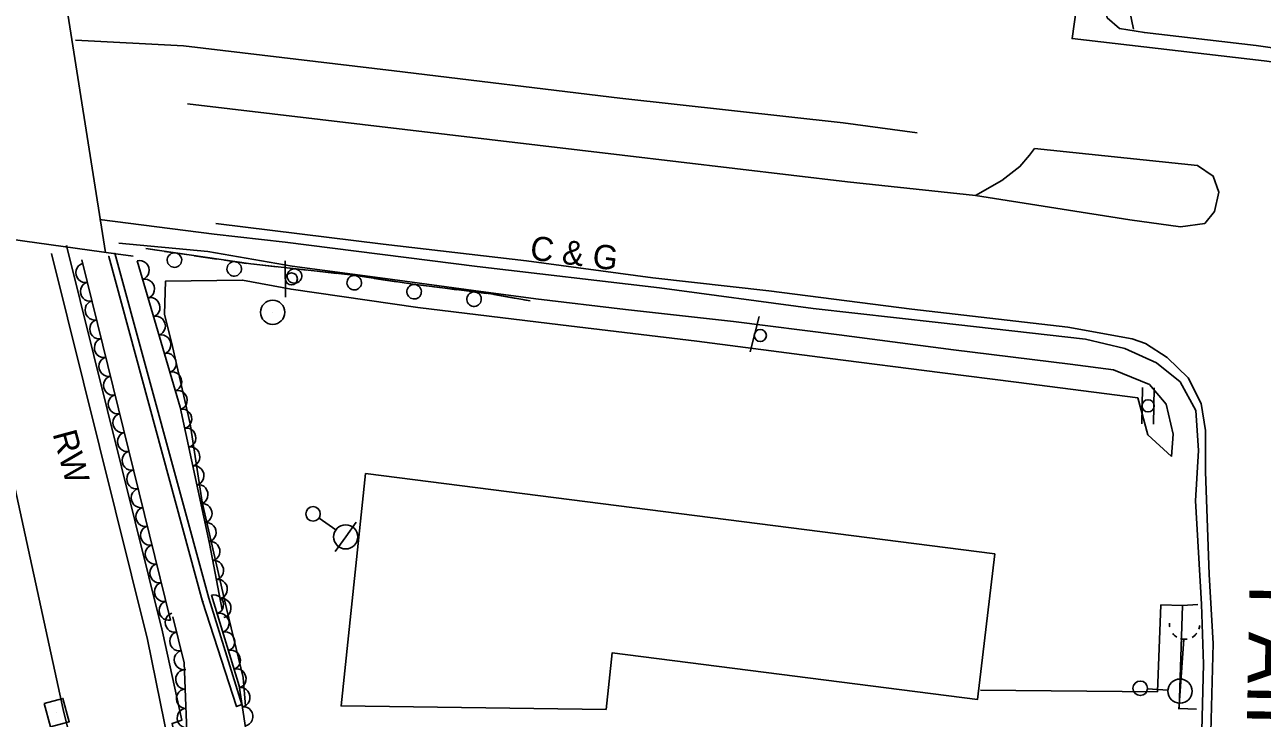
# Model space of a CAD drawing. Extents: x 1722896 to 1754269, y 648279 to 666297.
# Drawn here: x 1725732.9 to 1725989, y 658449.4 to 658592.9 of the extents above; entities that cross this region are included whole.
import ezdxf

# ---------------------------------------------------------------- set-up
doc = ezdxf.new("R2010")
doc.units = 0
for name, color, linetype in [('DESIGN - CENTERLINE - Proposed', 7, 'Continuous'), ('DESIGN - CENTERLINE - Proposed Text', 7, 'Continuous'), ('DESIGN - PUBLIC HEARING - Shapes', 7, 'Continuous'), ('DESIGN - SCRATCH - User 1', 7, 'Continuous'), ('DESIGN - SHEET - Linework', 7, 'Continuous'), ('SURVEY - CENTERLINE - Preliminary Text', 7, 'Continuous'), ('SURVEY - DRAINAGE - Natural Features', 7, 'Continuous'), ('SURVEY - DTM - Breaklines', 7, 'Continuous'), ('SURVEY - VEGETATION - Features with Text', 7, 'Continuous')]:
    doc.layers.add(name, color=color, linetype=linetype)

msp = doc.modelspace()

# ---------------------------------------------------------------- linework, layer by layer
at = {"layer": 'DESIGN - CENTERLINE - Proposed'}
for points in [[(1725749.59, 658545.77), (1725737.31, 658623.51)], [(1725540.87, 658572.07), (1725593.6, 658565.43), (1725656.62, 658556.94), (1725708.08, 658551.57), (1725751.75, 658545.47)], [(1725751.75, 658545.47), (1725755.34, 658544.97)]]:
    msp.add_lwpolyline(points, dxfattribs=at)
at = {"layer": 'DESIGN - CENTERLINE - Proposed Text'}
msp.add_line((1725784.2, 658533.36), (1725784.2, 658533.36), dxfattribs=at)
msp.add_lwpolyline([(1725803.43, 658500.01), (1725933.62, 658483.39), (1725930.06, 658453.27), (1725854.48, 658462.91), (1725853.2, 658451.21), (1725798.37, 658451.94), (1725803.43, 658500.01)], dxfattribs=at)
msp.add_circle((1725784.2, 658533.39), 2.5, dxfattribs=at)
at = {"layer": 'DESIGN - PUBLIC HEARING - Shapes'}
for p, q in [((1725962.35, 658591.98), (1725960.82, 658599.33)), ((1725786.88, 658536.51), (1725786.82, 658544.01)), ((1725882.97, 658525.22), (1725884.83, 658532.49)), ((1725964.04, 658510.29), (1725964.2, 658517.79)), ((1725966.44, 658510.24), (1725966.6, 658517.74))]:
    msp.add_line(p, q, dxfattribs=at)
for centre, radius in [((1725788.08, 658540.29), 1.25), ((1725885.1, 658528.57), 1.25), ((1725965.32, 658514.02), 1.27)]:
    msp.add_circle(centre, radius, dxfattribs=at)
at = {"layer": 'DESIGN - SCRATCH - User 1'}
for points in [[(1725758.09, 658466.58), (1725758.31, 658465.65), (1725738.47, 658545.57)], [(1725761.18, 658468.22), (1725761.4, 658467.28), (1725741.56, 658547.2)], [(1725741.56, 658547.2), (1725741.58, 658547.09)], [(1725751.66, 658545.2), (1725751.54, 658545.61), (1725770.98, 658474.19)], [(1725757.93, 658546.56), (1725779.66, 658543.38), (1725800.95, 658541.04), (1725813.27, 658539.17), (1725829.31, 658537.17), (1725837.48, 658535.72)], [(1725757.93, 658546.56), (1725760.26, 658546.22)], [(1725761.84, 658545.99), (1725766.39, 658545.32)], [(1725750.4, 658544.53), (1725750.27, 658544.93), (1725769.71, 658473.51)], [(1725767.97, 658545.09), (1725770.3, 658544.75)], [(1725770.3, 658544.75), (1725772.62, 658544.41)], [(1725774.21, 658544.18), (1725778.76, 658543.51)], [(1725780.35, 658543.31), (1725782.68, 658543.05)], [(1725782.68, 658543.05), (1725785.02, 658542.79)], [(1725786.61, 658542.62), (1725791.18, 658542.11)], [(1725792.77, 658541.94), (1725795.11, 658541.68)], [(1725795.11, 658541.68), (1725797.44, 658541.42)], [(1725799.03, 658541.25), (1725800.95, 658541.04), (1725803.59, 658540.64)], [(1725805.17, 658540.4), (1725807.5, 658540.05)], [(1725807.5, 658540.05), (1725809.82, 658539.69)], [(1725811.4, 658539.45), (1725813.27, 658539.17), (1725815.96, 658538.84)], [(1725817.55, 658538.64), (1725819.88, 658538.35)], [(1725819.88, 658538.35), (1725822.21, 658538.06)], [(1725823.8, 658537.86), (1725828.36, 658537.29)], [(1725829.95, 658537.06), (1725832.26, 658536.65)], [(1725832.26, 658536.65), (1725834.57, 658536.24)], [(1725836.15, 658535.96), (1725837.48, 658535.72)], [(1725770.98, 658474.19), (1725777.79, 658452.23), (1725776.75, 658451.77), (1725769.71, 658473.51), (1725769.86, 658473.59)], [(1725770.98, 658474.19), (1725770.85, 658474.68)], [(1725761.4, 658467.28), (1725765.4, 658448.96), (1725763.4, 658448.3), (1725771.89, 658408.15), (1725780.81, 658372.22), (1725792.83, 658332.59), (1725803.6, 658300.14), (1725818.67, 658258.91), (1725826.1, 658239.35), (1725837, 658213.83), (1725846.54, 658192.42), (1725847.52, 658189.7), (1725858.78, 658172.36)], [(1725758.31, 658465.65), (1725767.87, 658418.5), (1725777.71, 658378.66), (1725787.7, 658345.44), (1725796.51, 658317.74), (1725808.33, 658283.27), (1725823.17, 658243.53), (1725837.78, 658209.76), (1725846.58, 658189.51), (1725860.1, 658168.36), (1725864.73, 658156.43), (1725875.24, 658135.16), (1725887.07, 658113.55), (1725887.06, 658113.58)]]:
    msp.add_lwpolyline(points, dxfattribs=at)
for centre, start, end in [((1725763.88, 658544.18), 194.9384, 194.9285), ((1725776.24, 658542.37), 194.9384, 194.9285), ((1725788.71, 658540.88), 196.9708, 196.9609), ((1725801.07, 658539.5), 194.6611, 194.6512), ((1725813.47, 658537.64), 196.1489, 196.1391), ((1725825.87, 658536.09), 196.1489, 196.1391)]:
    msp.add_arc(centre, 1.5, start, end, dxfattribs=at)
at = {"layer": 'SURVEY - CENTERLINE - Preliminary Text'}
for points in [[(1725951.53, 658683.78), (1725963.94, 658663.45), (1725978.48, 658642.52), (1725993.81, 658624.66), (1726003.05, 658615.04), (1726019.23, 658601.55), (1726035.63, 658589.48), (1726056.73, 658576.78), (1726027.33, 658580.42), (1725989.38, 658585.44), (1725949.62, 658590.03), (1725952.01, 658607.4), (1725954.15, 658628.22), (1725954.77, 658647.09), (1725953.92, 658664.75)], [(1726015.14, 658594.68), (1726020.41, 658590.36), (1726022.14, 658588.79), (1726022.09, 658587.16), (1726020.32, 658585.69), (1726018.09, 658584.77), (1726005.49, 658586.05), (1725987.72, 658588.58), (1725964.58, 658591.26), (1725959.39, 658592.14), (1725956.88, 658594.3), (1725956.05, 658598.72), (1725958.1, 658605.03), (1725960.01, 658613.72), (1725960.69, 658624.87), (1725960.39, 658636.42), (1725958.99, 658648.86), (1725958.08, 658652.45), (1725959.54, 658654.82)], [(1725743.41, 658589.73), (1725765.77, 658588.56), (1725809.33, 658583.36), (1725856.01, 658577.72), (1725902.22, 658572.58), (1725917.56, 658570.49)], [(1725961.53, 658552.54), (1725929.64, 658557.52), (1725903.15, 658560.35), (1725856.54, 658565.88), (1725766.59, 658576.54)], [(1725929.64, 658557.52), (1725935.05, 658560.65), (1725938.83, 658563.54), (1725940.81, 658565.87), (1725941.84, 658567.27), (1725975.53, 658563.78), (1725978.83, 658561.57), (1725979.98, 658558.23), (1725979.11, 658554.26), (1725977.05, 658551.79), (1725972.05, 658551.09), (1725961.53, 658552.54)], [(1725960.54, 658525.9), (1725952.37, 658527.81), (1725921.88, 658531.24), (1725896.02, 658534.2), (1725864.25, 658538.45), (1725826.52, 658542.86), (1725786.76, 658547.91), (1725772.12, 658549.54), (1725748.4, 658552.58)], [(1725772.44, 658551.78), (1725807.05, 658547.5), (1725836.69, 658544.03), (1725862.88, 658540.54), (1725886.83, 658537.8), (1725916.43, 658534.01), (1725948.74, 658530.28), (1725962.03, 658527.91), (1725964.77, 658526.93)], [(1725719.37, 658547.76), (1725728.73, 658506.96), (1725740.88, 658451.17)], [(1725949.23, 658522.67), (1725925.07, 658525.61), (1725901.44, 658528.75), (1725879.57, 658531.49), (1725857.19, 658533.98), (1725838.62, 658536.16), (1725825.78, 658537.9), (1725807.47, 658540.4), (1725788.25, 658542.92), (1725770.78, 658545.94), (1725752.34, 658547.7)], [(1725774.63, 658472.09), (1725769.6, 658494.12), (1725767.16, 658510.32), (1725763.5, 658526.33), (1725761.85, 658532.97), (1725762.02, 658539.8), (1725777.97, 658540.04), (1725788.01, 658538.15), (1725814.24, 658534.39), (1725843.79, 658530.78), (1725871.97, 658527.38), (1725899.02, 658523.88), (1725922.79, 658520.85), (1725938.01, 658518.91)], [(1725960.54, 658525.9), (1725967.06, 658522.91), (1725971.95, 658519.01), (1725975.19, 658513.04), (1725975.76, 658504.77), (1725975.17, 658494.35), (1725976.4, 658472.97), (1725976.8, 658460.53), (1725976.48, 658446.82), (1725976.64, 658426.53), (1725975.79, 658401.91), (1725975.74, 658385.01), (1725976.55, 658366.49), (1725978, 658341.24), (1725980.08, 658322.81), (1725983.03, 658297.93), (1725984.02, 658290.98)], [(1725964.77, 658526.93), (1725969.25, 658524.04), (1725973.62, 658519.8), (1725976.3, 658514.53), (1725977.24, 658508.91), (1725977.21, 658500.44), (1725977.99, 658479.13), (1725978.8, 658464.85), (1725978.27, 658443.9), (1725978.11, 658420.51), (1725977.59, 658391.59), (1725978.02, 658368.16), (1725979.44, 658344.7), (1725981.23, 658323.98), (1725984.08, 658300.18), (1725985.21, 658291.1)], [(1725949.23, 658522.67), (1725958.16, 658521.47), (1725965.62, 658518.45), (1725969.08, 658514.35), (1725970.5, 658508.14), (1725970.19, 658503.52)], [(1725938.01, 658518.91), (1725963.2, 658515.68), (1725965.25, 658508.04), (1725970.19, 658503.52)], [(1725774.63, 658472.09), (1725778.08, 658457.78), (1725778.61, 658451.9)], [(1725968, 658472.87), (1725967.26, 658454.84)], [(1725975.62, 658472.93), (1725972.48, 658472.72), (1725968, 658472.87)], [(1725972.48, 658472.72), (1725971.78, 658451.4), (1725975.37, 658451.24)], [(1725930.64, 658455.18), (1725967.26, 658454.84)], [(1725740.88, 658451.17), (1725749.23, 658417.36), (1725759.3, 658377.59), (1725773.84, 658328.77), (1725786.4, 658290.52), (1725798.39, 658257.34), (1725811.95, 658223.36), (1725829.15, 658184.7), (1725849.12, 658146.06), (1725866.65, 658113.51), (1725870.9, 658106.37), (1725886.77, 658079.76), (1725906.88, 658046.98), (1725929.07, 658012.18), (1725949.42, 657981.01), (1725974.15, 657945.66), (1725987.91, 657925.98)]]:
    msp.add_lwpolyline(points, dxfattribs=at)
at = {"layer": 'SURVEY - DRAINAGE - Natural Features'}
msp.add_line((1725739.53, 658450.54), (1725739.53, 658450.54), dxfattribs=at)
msp.add_lwpolyline([(1725736.94, 658452.42), (1725740.8, 658453.47), (1725742.12, 658448.65), (1725738.26, 658447.6), (1725736.94, 658452.42)], dxfattribs=at)
at = {"layer": 'SURVEY - DTM - Breaklines'}
for p, q in [((1725793.79, 658490.8), (1725797.27, 658488.35)), ((1725799.31, 658486.91), (1725801.47, 658489.98)), ((1725799.31, 658486.91), (1725797.16, 658483.85)), ((1725971.94, 658454.98), (1725972.71, 658465.75)), ((1725972.66, 658465.05), (1725972.71, 658465.75)), ((1725971.94, 658454.98), (1725972.21, 658458.72)), ((1725965.21, 658455.47), (1725969.45, 658455.16)), ((1725971.94, 658454.98), (1725971.67, 658451.24))]:
    msp.add_line(p, q, dxfattribs=at)
for centre, radius in [((1725792.56, 658491.66), 1.5), ((1725799.31, 658486.91), 2.5), ((1725963.71, 658455.57), 1.5), ((1725971.94, 658454.98), 2.5)]:
    msp.add_circle(centre, radius, dxfattribs=at)
for start_param, end_param in [(0, 0.255182), (2.883049, 3.125465), (0.730907, 1.085951), (2.156577, 2.588895), (1.352995, 1.815775)]:
    msp.add_ellipse((1725972.9, 658468.83), major_axis=(-3.12, 0.22), ratio=0.997238, start_param=start_param, end_param=end_param, dxfattribs=at)
at = {"layer": 'SURVEY - VEGETATION - Features with Text'}
for points in [[(1725763.07, 658469.69), (1725744.69, 658544.23)], [(1725756.18, 658544.02), (1725765.03, 658513.78), (1725771.1, 658485.52), (1725773.76, 658471.78)], [(1725771.54, 658474.84), (1725777.28, 658456.07), (1725778.89, 658445.2)], [(1725789.71, 658416.98), (1725775.84, 658419.34), (1725766.65, 658441.28), (1725765.87, 658460.83), (1725763.56, 658470.33)]]:
    msp.add_lwpolyline(points, dxfattribs=at)
for centre, major_axis in [((1725745.36, 658541.53), (-0.48, 1.94)), ((1725756.74, 658542.1), (0.56, -1.92)), ((1725757.87, 658538.26), (0.56, -1.92)), ((1725746.31, 658537.65), (-0.48, 1.94)), ((1725747.27, 658533.77), (-0.48, 1.94)), ((1725758.99, 658534.42), (0.56, -1.92)), ((1725760.11, 658530.58), (0.56, -1.92)), ((1725748.23, 658529.88), (-0.48, 1.94)), ((1725749.19, 658526), (-0.48, 1.94)), ((1725761.24, 658526.74), (0.56, -1.92)), ((1725762.36, 658522.9), (0.56, -1.92)), ((1725750.14, 658522.12), (-0.48, 1.94)), ((1725751.1, 658518.23), (-0.48, 1.94)), ((1725763.49, 658519.07), (0.56, -1.92)), ((1725764.61, 658515.23), (0.56, -1.92)), ((1725752.06, 658514.35), (-0.48, 1.94)), ((1725753.02, 658510.46), (-0.48, 1.94)), ((1725765.56, 658511.34), (0.42, -1.96)), ((1725766.4, 658507.43), (0.42, -1.96)), ((1725753.97, 658506.58), (-0.48, 1.94)), ((1725754.93, 658502.7), (-0.48, 1.94)), ((1725767.24, 658503.52), (0.42, -1.96)), ((1725768.08, 658499.61), (0.42, -1.96)), ((1725755.89, 658498.81), (-0.48, 1.94)), ((1725756.84, 658494.93), (-0.48, 1.94)), ((1725768.92, 658495.7), (0.42, -1.96)), ((1725757.8, 658491.05), (-0.48, 1.94)), ((1725769.76, 658491.79), (0.42, -1.96)), ((1725758.76, 658487.16), (-0.48, 1.94)), ((1725770.6, 658487.88), (0.42, -1.96)), ((1725759.72, 658483.28), (-0.48, 1.94)), ((1725771.4, 658483.96), (0.38, -1.96)), ((1725760.67, 658479.39), (-0.48, 1.94)), ((1725772.17, 658480.03), (0.38, -1.96)), ((1725761.63, 658475.51), (-0.48, 1.94)), ((1725772.93, 658476.11), (0.38, -1.96)), ((1725762.59, 658471.63), (-0.48, 1.94)), ((1725772.13, 658472.93), (0.58, -1.91)), ((1725773.69, 658472.18), (0.38, -1.96)), ((1725763.84, 658469.17), (-0.47, 1.94)), ((1725773.3, 658469.1), (0.58, -1.91)), ((1725764.79, 658465.28), (-0.47, 1.94)), ((1725774.46, 658465.27), (0.58, -1.91)), ((1725765.73, 658461.4), (-0.47, 1.94)), ((1725775.63, 658461.45), (0.58, -1.91)), ((1725766.01, 658457.42), (-0.08, 2)), ((1725776.8, 658457.62), (0.58, -1.91)), ((1725777.62, 658453.72), (0.29, -1.98)), ((1725766.17, 658453.42), (-0.08, 2)), ((1725766.33, 658449.42), (-0.08, 2)), ((1725778.21, 658449.76), (0.29, -1.98))]:
    msp.add_ellipse(centre, major_axis=major_axis, ratio=0.940188, start_param=0, end_param=3.141593, dxfattribs=at)

# ---------------------------------------------------------------- texts
at = {"layer": 'DESIGN - SCRATCH - User 1'}
for s, rotation, p in [('C & G', 352.6909, (1725837.26, 658544.32)), ('RW', 285.2199, (1725738.63, 658508.27))]:
    msp.add_text(s, height=5, rotation=rotation, dxfattribs=at).set_placement(p)
at = {"layer": 'DESIGN - SHEET - Linework'}
msp.add_text('FAIRMONT DR.', height=12, rotation=268.9437, dxfattribs=at).set_placement((1725986.32, 658477.11))

doc.saveas('drawing.dxf')
